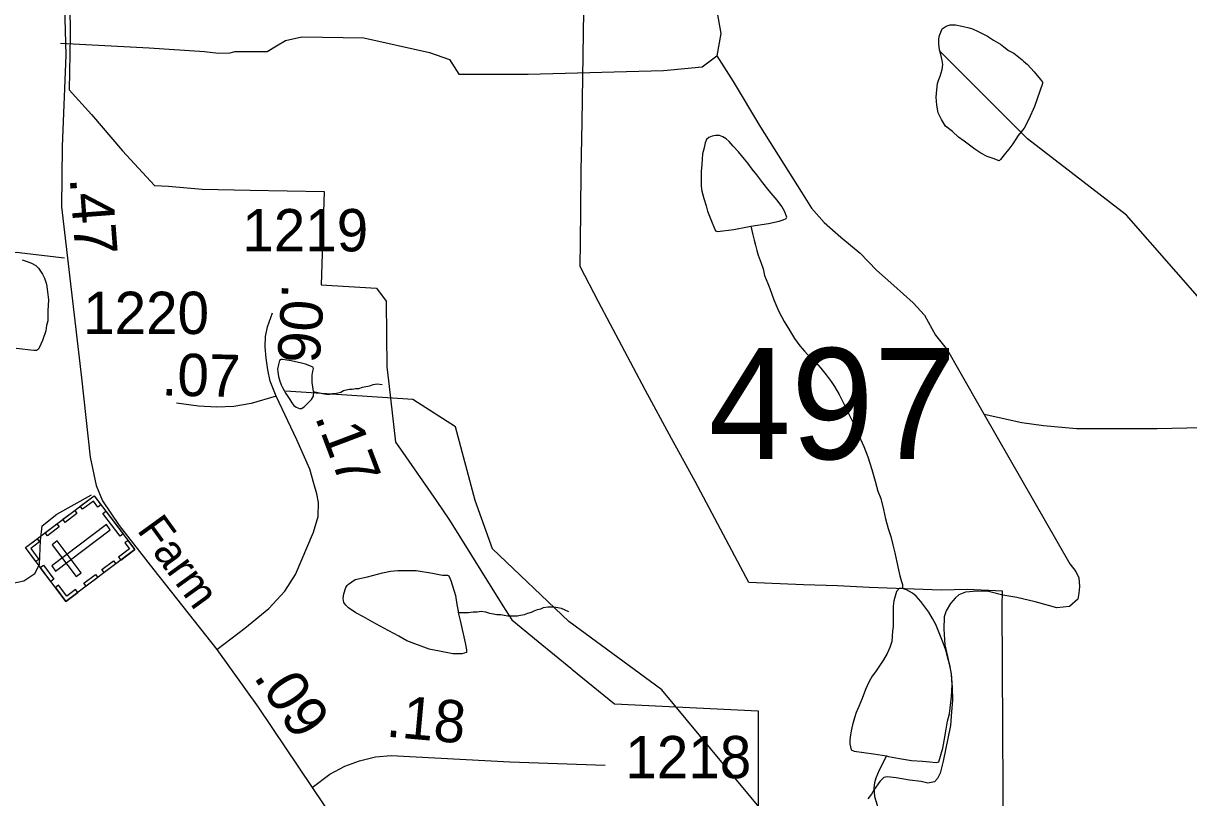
# Model space of a CAD drawing. Extents: x 2001466 to 2224147, y 644118 to 847247.
# Drawn here: x 2052213 to 2055654, y 669433 to 671721 of the extents above; entities that cross this region are included whole.
import ezdxf

# ---------------------------------------------------------------- set-up
doc = ezdxf.new("R2010")
doc.units = 0
for name, color, linetype in [('Exist Boundary Political City Limit New', 7, 'Continuous'), ('Exist Cultural Cemetery CELL', 7, 'Continuous'), ('Exist Hydrographic Misc Water Feature', 7, 'Continuous'), ('Exist Road Non-System Type 51', 7, 'Continuous'), ('Exist Road Secondary Mileage Hundredths English Label', 7, 'Continuous'), ('Exist Road Secondary Structure Standard Bridge Number Label', 7, 'Continuous'), ('Exist Road Secondary Type 51 Attributed', 7, 'Continuous'), ('Exist Road Secondary Type 51 Label', 7, 'Continuous'), ('Exist Road Secondary Type 51 Number Label', 7, 'Continuous'), ('Map Preparation Boundary City Limit Buffer Line', 7, 'Continuous')]:
    doc.layers.add(name, color=color, linetype=linetype)

msp = doc.modelspace()

# ---------------------------------------------------------------- linework, layer by layer
at = {"layer": 'Exist Boundary Political City Limit New'}
for points in [[(2052349.8, 671871.4), (2052351.1, 671683.8), (2052348.4, 671524.5), (2052414.4, 671451.3), (2052506.4, 671344.5), (2052600, 671241.6), (2052642, 671239.5), (2052740.8, 671231.2), (2052883.1, 671228.2), (2053101.8, 671223.6), (2053092.1, 670947.8), (2053255.9, 670938.6), (2053284.8, 670900.3), (2053285.4, 670799.3), (2053286, 670706.3), (2053292.9, 670647.9), (2053312.4, 670483.9), (2053326.6, 670463.2), (2053431.6, 670310.7), (2053471.1, 670253.2), (2053629.4, 670000), (2053655.5, 669958.1), (2053733.5, 669894.4), (2053829.9, 669815.6), (2053832.9, 669813.2), (2053958.4, 669710.7), (2054382.8, 669689.3), (2054383, 669588.9), (2054383.1, 669440), (2054385.9, 669251.4)], [(2055105.8, 669052.5), (2055106.2, 669457.1), (2055103.2, 670000), (2055104, 670042.8), (2055000, 670048.4), (2054923, 670046.5), (2054710.4, 670054.4), (2054616.8, 670058.6), (2054517.1, 670062.4), (2054354.9, 670069.3), (2054196.6, 670366.9), (2054126.6, 670494.4), (2054049.6, 670637.6), (2053911.6, 670897.6), (2053857.2, 671002.4), (2053857.8, 671074.9), (2053859.6, 671168.9), (2053860.2, 671283.9), (2053863.4, 671428.9), (2053865.2, 671561.5), (2053866.6, 671690.8), (2053868.8, 671824.4)]]:
    msp.add_lwpolyline(points, dxfattribs=at)
at = {"layer": 'Exist Cultural Cemetery CELL'}
for points in [[(2052339.1, 670013), (2052219.2, 670171.9), (2052422.5, 670325.3), (2052542.4, 670166.3)], [(2052442.4, 670298.8), (2052433.3, 670291.9), (2052420, 670309.5), (2052387.8, 670285.1), (2052381.1, 670294), (2052422.5, 670325.3)], [(2052371.6, 670272.7), (2052337.1, 670246.6), (2052330.2, 670255.7), (2052364.8, 670281.8)], [(2052498.6, 670205.3), (2052447.5, 670273), (2052456.6, 670279.9), (2052507.7, 670212.2)], [(2052319, 670233), (2052284.4, 670206.9), (2052277.6, 670216), (2052312.1, 670242.1)], [(2052296.9, 670117.7), (2052308.1, 670102.8), (2052470, 670224.9), (2052458.7, 670239.8)], [(2052253.8, 670198.1), (2052260.6, 670189), (2052234.9, 670169.6), (2052259.4, 670137.3), (2052250.5, 670130.6), (2052219.2, 670172)], [(2052368.9, 670086.5), (2052383.8, 670097.8), (2052312.9, 670191.8), (2052298, 670180.5)], [(2052522.4, 670192.7), (2052513.3, 670185.8), (2052526.5, 670168.2), (2052494.3, 670143.9), (2052501, 670135), (2052542.4, 670166.3)], [(2052294.5, 670072.1), (2052263.3, 670113.5), (2052272.4, 670120.4), (2052303.6, 670079)], [(2052486.6, 670124.2), (2052452, 670098.1), (2052445.1, 670107.2), (2052479.7, 670133.3)], [(2052432.9, 670083.7), (2052398.3, 670057.6), (2052391.5, 670066.7), (2052426.1, 670092.8)], [(2052373.7, 670039.1), (2052366.9, 670048.1), (2052341.2, 670028.7), (2052316.7, 670061.1), (2052307.9, 670054.4), (2052339.1, 670013)]]:
    msp.add_lwpolyline(points, close=True, dxfattribs=at)
at = {"layer": 'Exist Hydrographic Misc Water Feature'}
for points in [[(2055182.3, 671437.2), (2055168.3, 671411.2), (2055150.5, 671389.2), (2055134.5, 671365.1), (2055122.6, 671349.1), (2055112.6, 671337.1), (2055098.6, 671319), (2055094.5, 671315), (2055076.5, 671321), (2055058.6, 671327), (2055040.6, 671337), (2055022.5, 671348.9), (2055006.6, 671360.9), (2054990.6, 671372.9), (2054974.4, 671384.8), (2054956.5, 671400.8), (2054936.4, 671416.7), (2054924.5, 671436.7), (2054914.3, 671456.7), (2054910.4, 671478.7), (2054908.3, 671502.7), (2054910.2, 671524.7), (2054912.2, 671542.7), (2054916.1, 671554.6), (2054920.2, 671564.6), (2054926.2, 671584.6), (2054928, 671598.7), (2054926, 671610.7), (2054922.1, 671628.7), (2054918, 671642.7), (2054915.9, 671660.7), (2054915.9, 671674.7), (2054918, 671684.6), (2054926, 671704.6), (2054937.9, 671712.6), (2054950, 671716.7), (2054965.7, 671716.7), (2054984, 671712.8), (2055002, 671708.8), (2055016, 671704.8), (2055032, 671696.9), (2055043.9, 671690.9), (2055059.9, 671682.9), (2055077.9, 671671), (2055098, 671659), (2055107.8, 671651), (2055122, 671641), (2055138, 671633), (2055162, 671613.1), (2055166.1, 671609.1), (2055178, 671599.1), (2055198.1, 671577.2), (2055216.1, 671555.2), (2055222.3, 671547.2), (2055222.3, 671543.2), (2055198.3, 671475.2), (2055182.3, 671437.2)], [(2055806.2, 670855.3), (2055787.4, 670855.7), (2055687.3, 670907), (2055470.4, 671154.2), (2055178.4, 671379.9), (2054920.4, 671637.8)], [(2054361, 671121.7), (2054413.1, 671129.8), (2054445.1, 671135.9), (2054457, 671139.9), (2054465, 671143.9), (2054467.1, 671147.9), (2054460.9, 671165.9), (2054452.9, 671179.9), (2054439, 671197.9), (2054415, 671225.8), (2054396.7, 671249.8), (2054378.9, 671273.7), (2054364.7, 671289.7), (2054352.6, 671307.7), (2054342.6, 671319.7), (2054324.8, 671341.6), (2054308.8, 671357.6), (2054296.7, 671371.6), (2054288.7, 671379.5), (2054278.6, 671385.5), (2054268.6, 671389.5), (2054256.5, 671389.5), (2054246.6, 671387.5), (2054236.8, 671383.5), (2054230.6, 671377.5), (2054226.7, 671367.4), (2054222.6, 671349.4), (2054218.7, 671335.4), (2054216.9, 671303.4), (2054214.8, 671283.4), (2054214.8, 671261.4), (2054214.8, 671239.5), (2054216.9, 671225.4), (2054222.8, 671203.4), (2054229, 671181.5), (2054233.1, 671165.5), (2054247, 671131.5), (2054257.1, 671107.5), (2054263.2, 671105.5), (2054311, 671111.6), (2054351, 671119.7), (2054361, 671121.7)], [(2054361, 671121.7), (2054367.2, 671095.7), (2054371.1, 671079.8), (2054375.2, 671065.8), (2054379.1, 671049.8), (2054383.2, 671035.8), (2054391.4, 671011.8), (2054397.3, 670995.8), (2054401.2, 670975.8), (2054411.5, 670951.8), (2054417.4, 670937.9), (2054429.3, 670903.9), (2054443.5, 670869.9), (2054459.5, 670840), (2054475.7, 670813.9), (2054489.6, 670790), (2054505.6, 670768.1), (2054519.8, 670752.1), (2054539.9, 670730.1), (2054553.8, 670718.1), (2054567.7, 670702.2), (2054583.7, 670682.2), (2054597.9, 670662.3), (2054607.9, 670648.3), (2054621.9, 670624.3), (2054638.1, 670592.3), (2054650, 670568.3), (2054664.1, 670538.4), (2054676.2, 670512.4), (2054694.3, 670470.5), (2054706.4, 670440.4), (2054718.2, 670402.5), (2054728.5, 670368.5), (2054736.5, 670338.6), (2054744.5, 670316.6), (2054752.5, 670284.6), (2054758.4, 670256.7), (2054766.6, 670228.7), (2054774.6, 670204.6), (2054780.6, 670180.6), (2054786.7, 670156.7), (2054792.7, 670128.7), (2054796.8, 670106.7), (2054800.9, 670088.7), (2054805, 670074.7), (2054808.9, 670062.8), (2054808.9, 670050.8)], [(2052209.6, 671021.7), (2052221.7, 671017.8), (2052237.7, 671011.8), (2052249.6, 671005.8), (2052257.6, 670997.8), (2052269.7, 670979.8), (2052275.9, 670967.8), (2052281.8, 670949.9), (2052283.9, 670935.9), (2052285.9, 670919.9), (2052287.8, 670903.9), (2052285.9, 670871.9), (2052285.9, 670841.9), (2052282, 670827.9), (2052280, 670811.9), (2052270.1, 670783.9), (2052260.3, 670761.9), (2052258.2, 670757.9), (2052252.1, 670753.9), (2052244.1, 670753.9), (2052192.2, 670759.7)], [(2053070.2, 670633.5), (2053068.2, 670647.4), (2053066.1, 670659.4), (2053066.1, 670673.4), (2053066.1, 670681.4), (2053068, 670693.4), (2053070, 670701.4), (2053068, 670705.4), (2053064.1, 670707.4), (2053046, 670713.4), (2053034.2, 670717.3), (2053004, 670723.3), (2052978, 670727.3), (2052974.1, 670727.3), (2052970, 670725.2), (2052966.1, 670713.2), (2052964, 670699.2), (2052964.2, 670691.2), (2052966.1, 670677.2), (2052970.2, 670663.2), (2052974.3, 670653.2), (2052978.2, 670645.2), (2052988.2, 670627.2), (2053000.3, 670609.3), (2053006.3, 670599.3), (2053012.2, 670591.3), (2053018.4, 670587.3), (2053028.2, 670583.4), (2053034.4, 670583.4), (2053042.4, 670587.4), (2053048.3, 670593.4), (2053054.3, 670599.4), (2053064.3, 670609.4), (2053070.2, 670619.5), (2053070.2, 670625.5), (2053072.1, 670629.5), (2053070.2, 670633.5)], [(2054423.7, 669358.6), (2054098.4, 669751.6), (2053823.4, 669954), (2053598.5, 670168.5), (2053547.4, 670310.7), (2053489.4, 670528.5), (2053363.5, 670609.7), (2052988.4, 670633.8)], [(2053070.2, 670633.5), (2053096.1, 670627.5), (2053108.2, 670625.5), (2053118.2, 670625.5), (2053126.2, 670627.5), (2053134.2, 670627.6), (2053142.2, 670629.6), (2053150.2, 670631.6), (2053158.2, 670635.6), (2053166.2, 670637.6), (2053176.3, 670639.6), (2053184.3, 670639.6), (2053194.1, 670641.6), (2053204.1, 670641.7), (2053214.2, 670645.7), (2053224.2, 670647.7), (2053236.1, 670649.7), (2053246.2, 670653.8), (2053258.3, 670655.7), (2053272.2, 670653.8)], [(2053497.4, 669980.3), (2053503.3, 669956.3), (2053517.5, 669890.4), (2053521.6, 669870.4), (2053521.6, 669862.4), (2053507.6, 669858.4), (2053481.6, 669858.3), (2053451.4, 669864.2), (2053411.5, 669872.2), (2053345.6, 669896.1), (2053321.4, 669910), (2053277.3, 669933.9), (2053245.4, 669951.9), (2053217.5, 669967.8), (2053195.3, 669979.7), (2053173.4, 669993.7), (2053165.2, 670001.7), (2053159.2, 670009.7), (2053157.2, 670021.7), (2053159.2, 670035.7), (2053165.2, 670053.7), (2053169.3, 670059.7), (2053173.4, 670063.7), (2053193.1, 670077.8), (2053229.2, 670085.8), (2053273.2, 670097.9), (2053297.2, 670102), (2053319.2, 670104), (2053373.1, 670104.1), (2053421.1, 670096.2), (2053451.2, 670090.3), (2053465.2, 670090.3), (2053469.1, 670088.3), (2053475.2, 670074.3), (2053489.4, 670030.3), (2053493.3, 670004.3), (2053497.4, 669984.3), (2053497.4, 669980.3)], [(2054808.9, 670050.8), (2054798.8, 670050.7), (2054790.8, 670042.7), (2054786.9, 670028.7), (2054783, 670014.7), (2054781, 669998.7), (2054781, 669980.7), (2054781.2, 669960.7), (2054781.2, 669938.7), (2054779.1, 669924.7), (2054777.3, 669894.7), (2054771.4, 669876.7), (2054763.4, 669858.7), (2054753.3, 669840.7), (2054729.3, 669804.7), (2054719.5, 669792.6), (2054709.4, 669774.6), (2054699.6, 669752.6), (2054689.5, 669726.6), (2054679.7, 669702.6), (2054671.7, 669684.6), (2054667.6, 669668.6), (2054661.7, 669648.6), (2054657.8, 669630.5), (2054655.7, 669618.5), (2054653.7, 669604.5), (2054653.7, 669592.6), (2054657.8, 669574.6), (2054666, 669570.6), (2054723.8, 669562.7), (2054761.9, 669556.8)], [(2054761.9, 669556.8), (2054767.9, 669554.8), (2054799.9, 669548.8), (2054835.9, 669542.9), (2054867.9, 669541), (2054889.9, 669539), (2054907.9, 669537), (2054915.9, 669539), (2054927.8, 669579.1), (2054931.7, 669601.1), (2054937.7, 669635.1), (2054941.6, 669659.1), (2054947.5, 669681.1), (2054953.4, 669731.1), (2054955.3, 669767.1), (2054953.4, 669797.1), (2054949.3, 669821), (2054943.2, 669845), (2054937.2, 669869), (2054929, 669891.1), (2054915.1, 669925), (2054907.1, 669945), (2054897.1, 669962.9), (2054887, 669980.9), (2054875.1, 669996.9), (2054863, 670012.9), (2054849.1, 670028.9), (2054838.8, 670036.9), (2054821, 670046.8), (2054808.9, 670050.8)], [(2053497.4, 669980.3), (2053511.3, 669980.4), (2053527.3, 669980.4), (2053541.3, 669982.4), (2053553.3, 669982.5), (2053565.2, 669984.5), (2053577.3, 669982.5), (2053589.2, 669978.5), (2053601.3, 669976.5), (2053611.4, 669974.6), (2053623.3, 669974.6), (2053633.3, 669972.6), (2053643.4, 669970.6), (2053651.4, 669970.6), (2053661.2, 669970.6), (2053671.3, 669970.6), (2053681.3, 669972.7), (2053693.2, 669974.7), (2053703.2, 669978.7), (2053713.3, 669980.8), (2053721.3, 669984.8), (2053731.3, 669988.8), (2053741.4, 669990.8), (2053749.4, 669994.8), (2053761.3, 669996.8), (2053769.3, 669996.8), (2053779.3, 669996.8), (2053791.2, 669994.9), (2053801.3, 669992.9), (2053823.2, 669983)], [(2054761.9, 669556.8), (2054739.8, 669514.7), (2054729.9, 669490.7), (2054726, 669476.7), (2054724, 669462.7), (2054726, 669436.7), (2054734, 669410.7), (2054738.1, 669394.8), (2054738.1, 669372.8), (2054736.3, 669344.8), (2054736.3, 669328.8), (2054734.2, 669300.8), (2054732.4, 669280.8), (2054728.3, 669262.8), (2054724.4, 669240.8), (2054720.5, 669220.8), (2054712.5, 669194.7), (2054706.6, 669162.7), (2054700.6, 669120.7), (2054698.8, 669092.7), (2054700.8, 669070.7), (2054708.8, 669044.8), (2054715, 669024.8), (2054716.8, 669010.8)]]:
    msp.add_lwpolyline(points, dxfattribs=at)
at = {"layer": 'Exist Road Non-System Type 51'}
for points in [[(2054219.7, 671991.7), (2054245.8, 671841.2), (2054272.7, 671690.6), (2054260.3, 671624.3)], [(2052323, 671662.1), (2052584.9, 671648.6), (2052747.6, 671637.6), (2052789.5, 671632.7), (2052823.6, 671634), (2052837.6, 671637.8), (2052922.4, 671637.8), (2052933.2, 671637.8), (2052960.2, 671654), (2052987.2, 671670.2), (2053035.8, 671681), (2053218.1, 671678.3), (2053412.5, 671635.1), (2053471.9, 671613.5), (2053498.9, 671570.3), (2053704.1, 671570.3), (2054103.7, 671581.1), (2054217.1, 671591.9), (2054260.3, 671624.3)], [(2054260.3, 671624.3), (2054308.9, 671548.7), (2054389.9, 671413.6), (2054511.2, 671221.8), (2054540.2, 671175.2), (2054577.4, 671132.4), (2054626.5, 671089.4), (2054683.5, 671042.3), (2054732.5, 670991.3), (2054783.6, 670946.2), (2054840.5, 670895.1), (2054873.8, 670858.4), (2054906.6, 670799.7), (2054941.7, 670755), (2054974.5, 670698.4), (2055049.8, 670564.8)], [(2052335.1, 671027.4), (2052192, 671043.6), (2052138, 671038.2), (2052084, 671027.4), (2052043.5, 670997.6), (2052003, 670976), (2051965.2, 670954.4), (2051905.8, 670927.4), (2051843.7, 670897.7), (2051789.7, 670865.3), (2051722.2, 670849.1), (2051605.3, 670836.8)], [(2055049.8, 670564.8), (2055302.8, 670123.7), (2055320.4, 670101.3), (2055330, 670083.1), (2055331.5, 670057.1), (2055329.1, 670037.2), (2055326.7, 670019.2), (2055302.3, 669997.7), (2055264.2, 669994.5), (2055240.3, 670001), (2055200.5, 670011.8), (2055146.8, 670024.9), (2055105, 670031.7), (2055063.2, 670042.6), (2055029.2, 670043.2), (2054995.1, 670039.9), (2054975, 670032.3), (2054964.8, 670022.6), (2054950.4, 670006.8), (2054938, 669985.1), (2054931.6, 669967.2), (2054930.9, 669931.2), (2054934, 669885.2), (2054946.8, 669828.9), (2054952.2, 669798.8), (2054955.4, 669758.7), (2054956.6, 669720.7), (2054953.9, 669686.8), (2054951.1, 669646.8), (2054929, 669541.3), (2054920.2, 669505.5), (2054911.9, 669489.6), (2054903.7, 669479.8), (2054883.6, 669476.2), (2054863.7, 669480.6), (2054829.8, 669485.3), (2054790, 669492.1), (2054764, 669494.6), (2054754, 669492.8), (2054741.7, 669481.1), (2054725.3, 669457.4), (2054717, 669443.6), (2054706.7, 669429.8)], [(2055802.1, 670526.8), (2055779.1, 670528), (2055560.9, 670522.4), (2055323, 670523.3), (2055225.1, 670531.3), (2055161.3, 670540.6), (2055049.8, 670564.8)], [(2051934.2, 670022.5), (2051955.8, 670044.1), (2051999, 670054.9), (2052177.2, 670065.7), (2052215, 670073.8), (2052247.4, 670095.4), (2052260.9, 670122.4), (2052263.6, 670192.7), (2052269, 670235.9), (2052312.2, 670271), (2052414.8, 670327.5)]]:
    msp.add_lwpolyline(points, dxfattribs=at)
at = {"layer": 'Exist Road Secondary Type 51 Attributed'}
for points in [[(2052319.8, 672269.5), (2052330.4, 672047.6), (2052332, 671880.7), (2052338.3, 671627.2), (2052327.7, 671356.8), (2052326.2, 671178.3), (2052385.3, 670673.4), (2052410.6, 670438.9), (2052428.6, 670355.4), (2052446.5, 670310), (2052496.6, 670237.1), (2052598, 670106.1), (2052784.4, 669871.4)], [(2052959.8, 670619.1), (2052942.3, 670663.9), (2052934.9, 670697.2), (2052929.9, 670731.2), (2052927.4, 670765.2), (2052928.6, 670795.5), (2052933.7, 670824.5), (2052948.8, 670866)], [(2052959.8, 670619.1), (2052885.4, 670597.4), (2052834.9, 670588.6), (2052784.3, 670587.3), (2052730, 670589.9), (2052665.6, 670598.7)], [(2052784.4, 669871.4), (2052866.9, 669934.1), (2052938, 669992.3), (2052985.3, 670043.3), (2053016.3, 670092.5), (2053070, 670217.1), (2053083.5, 670264), (2053085, 670305.5), (2053080, 670331.3), (2053070.5, 670361.4), (2053058.8, 670403.4), (2053020.6, 670490.1), (2052959.8, 670619.1)], [(2052784.4, 669871.4), (2052906.2, 669700.5), (2053066.3, 669463.6)], [(2053066.3, 669463.6), (2053118.1, 669502.3), (2053162.7, 669526.6), (2053205.9, 669542.3), (2053253.1, 669554.1), (2053299, 669558), (2053649.4, 669539), (2053930.8, 669529.3)], [(2053066.3, 669463.6), (2053388.6, 668983.3), (2053522.6, 668797.4), (2053592.3, 668721.3), (2053637.7, 668695.9), (2053689.4, 668680.1), (2053781.8, 668680.1), (2053982.3, 668671.6), (2054242.5, 668664.3), (2054352.3, 668651.6), (2054450.5, 668626.2), (2054551.8, 668570.2), (2054727.6, 668461.4), (2054822.6, 668406.5), (2054955.6, 668342.1), (2055045.3, 668318.8), (2055205.2, 668267.1), (2055299.2, 668247), (2055358.3, 668239.6), (2055410, 668242.8), (2055482.8, 668259.7), (2055587.3, 668294.5), (2055625.3, 668299.8), (2055662.3, 668287.1)]]:
    msp.add_lwpolyline(points, dxfattribs=at)
at = {"layer": 'Map Preparation Boundary City Limit Buffer Line'}
for points in [[(2052349.8, 671871.4), (2052351.1, 671683.8), (2052348.4, 671524.5), (2052414.4, 671451.3), (2052506.4, 671344.5), (2052600, 671241.6), (2052642, 671239.5), (2052740.8, 671231.2), (2052883.1, 671228.2), (2053101.8, 671223.6), (2053092.1, 670947.8), (2053255.9, 670938.6), (2053284.8, 670900.3), (2053285.4, 670799.3), (2053286, 670706.3), (2053292.9, 670647.9), (2053312.4, 670483.9), (2053326.6, 670463.2), (2053431.6, 670310.7), (2053471.1, 670253.2), (2053629.4, 670000), (2053655.5, 669958.1), (2053733.5, 669894.4), (2053829.9, 669815.6), (2053832.9, 669813.2), (2053958.4, 669710.7), (2054382.8, 669689.3), (2054383, 669588.9), (2054383.1, 669440), (2054385.9, 669251.4)], [(2055105.8, 669052.5), (2055106.2, 669457.1), (2055103.2, 670000), (2055104, 670042.8), (2055000, 670048.4), (2054923, 670046.5), (2054710.4, 670054.4), (2054616.8, 670058.6), (2054517.1, 670062.4), (2054354.9, 670069.3), (2054196.6, 670366.9), (2054126.6, 670494.4), (2054049.6, 670637.6), (2053911.6, 670897.6), (2053857.2, 671002.4), (2053857.8, 671074.9), (2053859.6, 671168.9), (2053860.2, 671283.9), (2053863.4, 671428.9), (2053865.2, 671561.5), (2053866.6, 671690.8), (2053868.8, 671824.4)]]:
    msp.add_lwpolyline(points, dxfattribs=at)

# ---------------------------------------------------------------- texts
at = {"layer": 'Exist Road Secondary Mileage Hundredths English Label'}
for s, rotation, p in [('.47', 274.3507, (2052349.8, 671263.7)), ('.06', 266.4504, (2052977.4, 670953.9)), ('.07', 358.6024, (2052620.4, 670621.8)), ('.17', 290.7191, (2053072.9, 670558.6)), ('.09', 304.0474, (2052890.7, 669790.4)), ('.18', 354.8023, (2053281.9, 669613.9))]:
    msp.add_text(s, height=125, rotation=rotation, dxfattribs=at).set_placement(p)
at = {"layer": 'Exist Road Secondary Structure Standard Bridge Number Label'}
msp.add_text('497', height=328.08, dxfattribs=at).set_placement((2054236.1, 670433.3))
at = {"layer": 'Exist Road Secondary Type 51 Label'}
msp.add_text('Farm', height=95, rotation=305.9436, dxfattribs=at).set_placement((2052546.7, 670223.2))
at = {"layer": 'Exist Road Secondary Type 51 Number Label'}
for s, p in [('1219', (2052859.6, 671047.2)), ('1220', (2052389.7, 670803)), ('1218', (2053990.7, 669490.5))]:
    msp.add_text(s, height=125, dxfattribs=at).set_placement(p)

doc.saveas('drawing.dxf')
